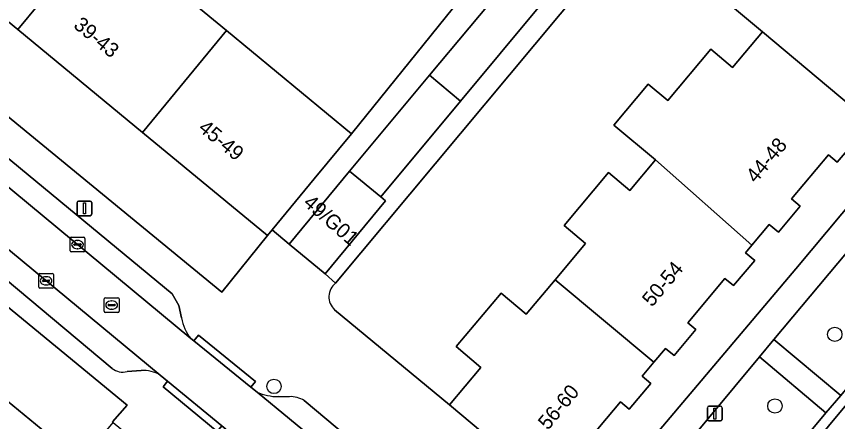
# Model space of a CAD drawing. Extents: x 162073 to 163043, y 381818 to 382561.
# Drawn here: x 162389.4 to 162445.3, y 382010.7 to 382038.3 of the extents above; entities that cross this region are included whole.
import ezdxf

# ---------------------------------------------------------------- set-up
doc = ezdxf.new("R2010")
doc.units = 0
for name, color, linetype in [('IMGEO_Boom', 7, 'Continuous'), ('IMGEO_Erf', 7, 'Continuous'), ('IMGEO_Groenvoorziening', 7, 'Continuous'), ('IMGEO_Kolk', 7, 'Continuous'), ('IMGEO_Lichtmast', 7, 'Continuous'), ('IMGEO_Muur', 7, 'Continuous'), ('IMGEO_Pand', 7, 'Continuous'), ('IMGEO_Pand_nummerreeks', 7, 'Continuous'), ('IMGEO_Parkeervlak_open', 7, 'Continuous'), ('IMGEO_Rijbaan_lokaal_open', 7, 'Continuous'), ('IMGEO_Rioolput', 7, 'Continuous'), ('IMGEO_Voetpad_open', 7, 'Continuous')]:
    doc.layers.add(name, color=color, linetype=linetype)

msp = doc.modelspace()

# ---------------------------------------------------------------- linework, layer by layer
at = {"layer": 'IMGEO_Boom'}
for centre in [(162445.113, 382016.654), (162406.926, 382013.109), (162441.036, 382011.77)]:
    msp.add_circle(centre, 0.489, dxfattribs=at)
at = {"layer": 'IMGEO_Erf'}
for points in [[(162352.681, 382096.404), (162344.316, 382086.382), (162352.799, 382079.379), (162361.282, 382072.376), (162369.765, 382065.374), (162378.248, 382058.371), (162386.731, 382051.368), (162395.214, 382044.365), (162403.697, 382037.363), (162412.215, 382030.331), (162420.1, 382040.13)], [(162372.518, 382051.429), (162364.035, 382058.432), (162355.552, 382065.434), (162347.069, 382072.437), (162338.586, 382079.44), (162335.334, 382075.475), (162336.332, 382074.657), (162403.368, 382019.529), (162406.485, 382023.389), (162397.967, 382030.421), (162389.484, 382037.423), (162381.001, 382044.426)], [(162328.967, 382067.842), (162327.721, 382066.46), (162325.676, 382064.03), (162334.188, 382057.024), (162342.701, 382050.017), (162351.213, 382043.011), (162359.726, 382036.004), (162368.238, 382028.998), (162376.75, 382021.992), (162385.263, 382014.985), (162393.775, 382007.979), (162395.976, 382010.646), (162395.928, 382010.685), (162396.934, 382011.836)]]:
    msp.add_lwpolyline(points, close=True, dxfattribs=at)
for points in [[(162428.079, 382004.082), (162442.455, 382021.119), (162463.688, 382046.554)], [(162430.078, 382030.919), (162432.415, 382033.705), (162433.745, 382032.589), (162436.679, 382036.087), (162438.155, 382034.848), (162440.187, 382037.271), (162431.473, 382044.558), (162411.121, 382020.146)], [(162411.056, 382018.337), (162418.871, 382011.858), (162421.01, 382014.407), (162419.325, 382015.822), (162422.385, 382019.469), (162424.102, 382018.029), (162426.069, 382020.373), (162428.148, 382022.851), (162426.677, 382024.084), (162429.699, 382027.686), (162431.157, 382026.462), (162432.906, 382028.547), (162430.078, 382030.919)], [(162446.763, 382030.152), (162445.282, 382028.386), (162444.683, 382028.888), (162442.168, 382025.889), (162442.753, 382025.398), (162441.27, 382023.631), (162440.652, 382024.15), (162439.465, 382022.734), (162439.032, 382022.218), (162439.657, 382021.694), (162438.217, 382019.977), (162437.629, 382020.47), (162435.095, 382017.448), (162435.653, 382016.98), (162434.164, 382015.206), (162433.582, 382015.694), (162432.791, 382014.752), (162431.999, 382013.808), (162432.595, 382013.308), (162431.121, 382011.552), (162430.522, 382012.054), (162428.022, 382009.073)]]:
    msp.add_lwpolyline(points, dxfattribs=at)
msp.add_arc((162411.854, 382019.214), 1.186, 128.1776, 227.7068, dxfattribs=at)
at = {"layer": 'IMGEO_Groenvoorziening'}
msp.add_lwpolyline([(162445.535, 382012.489), (162458.476, 382028.143), (162454.029, 382031.921), (162440.968, 382016.307)], close=True, dxfattribs=at)
msp.add_lwpolyline([(162435.113, 382000), (162444.509, 382011.307), (162439.982, 382015.116), (162429.679, 382002.718), (162432.908, 382000), (162433.186, 381999.766)], dxfattribs=at)
at = {"layer": 'IMGEO_Kolk'}
for p, q in [((162393.049, 382022.347), (162393.049, 382023.199)), ((162393.124, 382023.273), (162393.976, 382023.273)), ((162393.308, 382022.767), (162393.308, 382022.779)), ((162393.351, 382022.816), (162393.749, 382022.816)), ((162393.537, 382023.053), (162393.562, 382023.053)), ((162393.792, 382022.779), (162393.792, 382022.767)), ((162394.05, 382023.199), (162394.05, 382022.347)), ((162393.976, 382022.273), (162393.124, 382022.273)), ((162393.746, 382022.73), (162393.348, 382022.73)), ((162393.56, 382022.493), (162393.535, 382022.493)), ((162390.906, 382019.881), (162390.906, 382020.733)), ((162390.981, 382020.807), (162391.833, 382020.807)), ((162391.394, 382020.587), (162391.419, 382020.587)), ((162391.907, 382020.733), (162391.907, 382019.881)), ((162391.165, 382020.301), (162391.165, 382020.313)), ((162391.603, 382020.264), (162391.205, 382020.264)), ((162391.208, 382020.35), (162391.606, 382020.35)), ((162391.417, 382020.027), (162391.392, 382020.027)), ((162391.649, 382020.313), (162391.649, 382020.301)), ((162391.833, 382019.807), (162390.981, 382019.807))]:
    msp.add_line(p, q, dxfattribs=at)
for points in [[(162393.049, 382022.347), (162393.049, 382023.199)], [(162393.124, 382023.273), (162393.976, 382023.273)], [(162394.05, 382023.199), (162394.05, 382022.347)], [(162393.976, 382022.273), (162393.124, 382022.273)], [(162390.906, 382019.881), (162390.906, 382020.733)], [(162390.981, 382020.807), (162391.833, 382020.807)], [(162391.907, 382020.733), (162391.907, 382019.881)], [(162391.833, 382019.807), (162390.981, 382019.807)]]:
    msp.add_lwpolyline(points, dxfattribs=at)
for centre, radius, start, end in [((162393.126, 382023.197), 0.0765, 91.552, 178.448), ((162393.126, 382023.197), 0.0765, 91.552, 178.448), ((162393.348, 382022.776), 0.0403, 85.8775, 175.7526), ((162393.753, 382022.778), 0.0386, 1.7309, 96.639), ((162393.974, 382023.197), 0.0765, 1.552, 88.448), ((162393.974, 382023.197), 0.0765, 1.552, 88.448), ((162393.126, 382022.349), 0.0765, 181.552, 268.448), ((162393.126, 382022.349), 0.0765, 181.552, 268.448), ((162393.345, 382022.766), 0.0366, 178.938, 274.7102), ((162393.749, 382022.773), 0.043, 264.8664, 352.4533), ((162393.974, 382022.349), 0.0765, 271.552, 358.448), ((162393.974, 382022.349), 0.0765, 271.552, 358.448), ((162390.983, 382020.731), 0.0765, 91.552, 178.448), ((162390.983, 382020.731), 0.0765, 91.552, 178.448), ((162391.831, 382020.731), 0.0765, 1.552, 88.448), ((162391.831, 382020.731), 0.0765, 1.552, 88.448), ((162391.205, 382020.31), 0.0403, 85.8775, 175.7526), ((162391.202, 382020.3), 0.0366, 178.938, 274.7102), ((162391.606, 382020.307), 0.043, 264.8664, 352.4533), ((162391.61, 382020.312), 0.0386, 1.7309, 96.639), ((162390.983, 382019.883), 0.0765, 181.552, 268.448), ((162390.983, 382019.883), 0.0765, 181.552, 268.448), ((162391.831, 382019.883), 0.0765, 271.552, 358.448), ((162391.831, 382019.883), 0.0765, 271.552, 358.448)]:
    msp.add_arc(centre, radius, start, end, dxfattribs=at)
for centre, major_axis, ratio, start_param, end_param in [((162393.536, 382022.773), (-0.387, 0.002), 0.722429, 4.712389, 7.853982), ((162393.561, 382022.773), (-0.39, 0.002), 0.717154, 1.570796, 4.712389), ((162391.393, 382020.307), (-0.387, 0.002), 0.722429, 4.712389, 7.853982), ((162391.418, 382020.307), (-0.39, 0.002), 0.717154, 1.570796, 4.712389)]:
    msp.add_ellipse(centre, major_axis=major_axis, ratio=ratio, start_param=start_param, end_param=end_param, dxfattribs=at)
at = {"layer": 'IMGEO_Lichtmast'}
for p, q in [((162393.525, 382024.841), (162393.525, 382025.641)), ((162393.525, 382025.641), (162393.525, 382024.841)), ((162393.625, 382025.741), (162394.415, 382025.741)), ((162394.415, 382025.741), (162393.625, 382025.741)), ((162394.515, 382025.641), (162394.515, 382024.841)), ((162394.515, 382024.841), (162394.515, 382025.641)), ((162394.415, 382024.741), (162393.625, 382024.741)), ((162393.625, 382024.741), (162394.415, 382024.741)), ((162436.447, 382010.857), (162436.447, 382011.657)), ((162436.447, 382011.657), (162436.447, 382010.857)), ((162436.547, 382011.757), (162437.337, 382011.757)), ((162437.337, 382011.757), (162436.547, 382011.757)), ((162437.437, 382011.657), (162437.437, 382010.857)), ((162437.437, 382010.857), (162437.437, 382011.657)), ((162437.337, 382010.757), (162436.547, 382010.757)), ((162436.547, 382010.757), (162437.337, 382010.757))]:
    msp.add_line(p, q, dxfattribs=at)
for points in [[(162393.945, 382025.616), (162394.095, 382025.616), (162394.095, 382024.866), (162393.945, 382024.866), (162393.945, 382025.616)], [(162436.867, 382011.632), (162437.017, 382011.632), (162437.017, 382010.882), (162436.867, 382010.882), (162436.867, 382011.632)]]:
    msp.add_lwpolyline(points, dxfattribs=at)
for centre, start, end in [((162393.625, 382025.641), 90, 180), ((162393.625, 382025.641), 90, 180), ((162394.415, 382025.641), 0, 90), ((162394.415, 382025.641), 360, 90), ((162393.625, 382024.841), 180, 270), ((162393.625, 382024.841), 180, 270), ((162394.415, 382024.841), 270, 0), ((162394.415, 382024.841), 270, 0), ((162436.547, 382011.657), 90, 180), ((162436.547, 382011.657), 90, 180), ((162437.337, 382011.657), 0, 90), ((162437.337, 382011.657), 360, 90), ((162436.547, 382010.857), 180, 270), ((162436.547, 382010.857), 180, 270), ((162437.337, 382010.857), 270, 0), ((162437.337, 382010.857), 270, 0)]:
    msp.add_arc(centre, 0.1, start, end, dxfattribs=at)
at = {"layer": 'IMGEO_Muur'}
msp.add_lwpolyline([(162418.871, 382011.858), (162411.056, 382018.337)], dxfattribs=at)
msp.add_arc((162411.854, 382019.214), 1.186, 128.1776, 227.7068, dxfattribs=at)
at = {"layer": 'IMGEO_Pand'}
for points in [[(162381.001, 382044.426), (162389.484, 382037.423), (162395.214, 382044.365), (162386.731, 382051.368)], [(162447.3, 382045.77), (162445.238, 382043.312), (162443.737, 382044.571), (162441.797, 382042.258), (162434.583, 382048.291), (162434.446, 382048.406), (162431.329, 382044.679), (162431.473, 382044.558), (162440.187, 382037.271), (162446.937, 382031.626), (162447.733, 382032.574), (162448.308, 382032.092), (162449.816, 382033.89), (162449.21, 382034.398), (162451.7, 382037.366), (162452.284, 382036.876), (162453.838, 382038.728), (162453.287, 382039.19), (162454.063, 382040.114)], [(162403.697, 382037.363), (162395.214, 382044.365), (162389.484, 382037.423), (162397.967, 382030.421)], [(162425.028, 382039.045), (162422.917, 382040.802), (162417.517, 382034.312), (162419.629, 382032.555)], [(162403.697, 382037.363), (162397.967, 382030.421), (162406.485, 382023.389), (162406.809, 382023.782), (162409.668, 382027.246), (162412.215, 382030.331)], [(162446.763, 382030.152), (162446.139, 382030.675), (162446.937, 382031.626), (162440.187, 382037.271), (162438.155, 382034.848), (162436.679, 382036.087), (162433.745, 382032.589), (162432.415, 382033.705), (162430.078, 382030.919), (162432.906, 382028.547), (162439.465, 382022.734), (162440.652, 382024.15), (162441.27, 382023.631), (162442.753, 382025.398), (162442.168, 382025.889), (162444.683, 382028.888), (162445.282, 382028.386)], [(162419.629, 382032.555), (162417.517, 382034.312), (162412.076, 382027.772), (162414.195, 382026.023)], [(162432.791, 382014.752), (162433.582, 382015.694), (162434.164, 382015.206), (162435.653, 382016.98), (162435.095, 382017.448), (162437.629, 382020.47), (162438.217, 382019.977), (162439.657, 382021.694), (162439.032, 382022.218), (162439.465, 382022.734), (162432.906, 382028.547), (162431.157, 382026.462), (162429.699, 382027.686), (162426.677, 382024.084), (162428.148, 382022.851), (162426.069, 382020.373)], [(162414.521, 382025.754), (162414.195, 382026.023), (162412.076, 382027.772), (162407.966, 382022.794), (162410.411, 382020.776)], [(162432.791, 382014.752), (162426.069, 382020.373), (162424.102, 382018.029), (162422.385, 382019.469), (162419.325, 382015.822), (162421.01, 382014.407), (162418.871, 382011.858), (162425.617, 382006.198), (162426.521, 382007.275), (162427.105, 382006.785), (162428.61, 382008.58), (162428.022, 382009.073), (162430.522, 382012.054), (162431.121, 382011.552), (162432.595, 382013.308), (162431.999, 382013.808)], [(162393.775, 382007.979), (162385.263, 382014.985), (162379.401, 382007.864), (162379.928, 382007.43), (162381.423, 382006.2), (162385.89, 382002.524), (162387.927, 382000.91), (162390.598, 382004.119)]]:
    msp.add_lwpolyline(points, close=True, dxfattribs=at)
at = {"layer": 'IMGEO_Parkeervlak_open'}
for points in [[(162376.073, 382037.278), (162401.258, 382016.375)], [(162400.637, 382017.775), (162400.437, 382018.613), (162399.995, 382019.427), (162379.183, 382036.614)], [(162399.187, 382013.878), (162382.599, 382027.589)], [(162383.84, 382024.438), (162395.917, 382014.336)], [(162396.919, 382014.13), (162397.884, 382014.19)], [(162405.772, 382012.711), (162421.191, 382000), (162425.125, 381996.757), (162424.875, 381997.372), (162424.723, 381998.477)], [(162407.969, 382012.408), (162407.208, 382012.411)], [(162424.051, 381999.518), (162423.467, 382000), (162408.984, 382012.139)]]:
    msp.add_lwpolyline(points, dxfattribs=at)
for centre, radius, start, end in [((162403.469, 382018.193), 2.863, 188.4046, 219.4368), ((162396.607, 382015.15), 1.067, 229.7321, 287.0329), ((162398.024, 382011.896), 2.298, 59.5867, 93.4817), ((162407.221, 382016.058), 3.647, 246.597, 269.8027), ((162408.068, 382010.734), 1.677, 56.9153, 93.3976)]:
    msp.add_arc(centre, radius, start, end, dxfattribs=at)
at = {"layer": 'IMGEO_Rijbaan_lokaal_open'}
for points in [[(162325.81, 382074.32), (162331.509, 382069.587), (162331.717, 382069.413), (162343.987, 382059.377), (162350.243, 382054.26), (162366.977, 382040.479), (162367.112, 382040.363), (162382.599, 382027.589), (162399.187, 382013.878), (162399.687, 382013.465), (162403.386, 382010.41), (162403.637, 382010.203), (162415.991, 382000), (162423.494, 381993.957)], [(162425.57, 381996.39), (162425.125, 381996.757), (162421.191, 382000), (162405.772, 382012.711), (162405.36, 382013.046), (162401.469, 382016.204), (162401.258, 382016.375), (162376.073, 382037.278)], [(162451.206, 382018.23), (162436.039, 382000), (162435.64, 381999.521), (162434.908, 381998.64), (162433.772, 381997.208), (162425.256, 381985.484), (162424.432, 381984.511), (162424.221, 381984.234), (162413.587, 381971.374)]]:
    msp.add_lwpolyline(points, dxfattribs=at)
at = {"layer": 'IMGEO_Rioolput'}
for p, q in [((162395.374, 382018.227), (162395.374, 382019.079)), ((162395.449, 382019.153), (162396.301, 382019.153)), ((162395.862, 382018.933), (162395.887, 382018.933)), ((162396.375, 382019.079), (162396.375, 382018.227)), ((162395.633, 382018.647), (162395.633, 382018.659)), ((162396.071, 382018.61), (162395.673, 382018.61)), ((162395.676, 382018.696), (162396.074, 382018.696)), ((162395.885, 382018.373), (162395.86, 382018.373)), ((162396.117, 382018.659), (162396.117, 382018.647)), ((162396.301, 382018.153), (162395.449, 382018.153))]:
    msp.add_line(p, q, dxfattribs=at)
for points in [[(162395.374, 382018.227), (162395.374, 382019.079)], [(162395.449, 382019.153), (162396.301, 382019.153)], [(162396.375, 382019.079), (162396.375, 382018.227)], [(162396.301, 382018.153), (162395.449, 382018.153)]]:
    msp.add_lwpolyline(points, dxfattribs=at)
for centre, radius, start, end in [((162395.451, 382019.077), 0.0765, 91.552, 178.448), ((162395.451, 382019.077), 0.0765, 91.552, 178.448), ((162396.299, 382019.077), 0.0765, 1.552, 88.448), ((162396.299, 382019.077), 0.0765, 1.552, 88.448), ((162395.673, 382018.656), 0.0403, 85.8775, 175.7526), ((162395.67, 382018.646), 0.0366, 178.938, 274.7102), ((162396.074, 382018.653), 0.043, 264.8664, 352.4533), ((162396.078, 382018.658), 0.0386, 1.7309, 96.639), ((162395.451, 382018.229), 0.0765, 181.552, 268.448), ((162395.451, 382018.229), 0.0765, 181.552, 268.448), ((162396.299, 382018.229), 0.0765, 271.552, 358.448), ((162396.299, 382018.229), 0.0765, 271.552, 358.448)]:
    msp.add_arc(centre, radius, start, end, dxfattribs=at)
for centre, major_axis, ratio, start_param, end_param in [((162395.861, 382018.653), (-0.387, 0.002), 0.722429, 4.712389, 7.853982), ((162395.886, 382018.653), (-0.39, 0.002), 0.717154, 1.570796, 4.712389)]:
    msp.add_ellipse(centre, major_axis=major_axis, ratio=ratio, start_param=start_param, end_param=end_param, dxfattribs=at)
at = {"layer": 'IMGEO_Voetpad_open'}
for points in [[(162411.121, 382020.146), (162410.411, 382020.776), (162407.966, 382022.794), (162406.809, 382023.782), (162406.485, 382023.389), (162403.368, 382019.529), (162336.332, 382074.657), (162335.334, 382075.475), (162333.91, 382076.644), (162324.056, 382084.724), (162318.358, 382089.424)], [(162329.99, 382069.855), (162328.782, 382069.262), (162328.629, 382069.072), (162326.969, 382067.09), (162327.721, 382066.46), (162328.967, 382067.842), (162396.934, 382011.836), (162395.928, 382010.685), (162395.976, 382010.646), (162397.162, 382009.667), (162397.449, 382010.007), (162400.008, 382007.893), (162399.729, 382007.556), (162400.283, 382007.107), (162400.692, 382007.517)], [(162468.435, 382045.974), (162467.546, 382046.701), (162466.763, 382047.35), (162465.332, 382048.537), (162463.688, 382046.554), (162442.455, 382021.119), (162428.079, 382004.082), (162424.051, 381999.518)], [(162433.186, 381999.766), (162432.908, 382000), (162429.679, 382002.718), (162439.982, 382015.116), (162440.968, 382016.307), (162454.029, 382031.921), (162455.085, 382033.133), (162465.198, 382045.303), (162469.187, 382042.076)], [(162425.028, 382039.045), (162419.629, 382032.555), (162414.195, 382026.023), (162414.521, 382025.754), (162410.411, 382020.776), (162411.121, 382020.146), (162431.473, 382044.558)], [(162420.1, 382040.13), (162412.215, 382030.331), (162409.668, 382027.246), (162406.809, 382023.782), (162407.966, 382022.794), (162412.076, 382027.772), (162417.517, 382034.312), (162422.917, 382040.802)], [(162379.183, 382036.614), (162399.995, 382019.427), (162400.437, 382018.613), (162400.637, 382017.775)], [(162395.917, 382014.336), (162383.84, 382024.438)], [(162425.617, 382006.198), (162418.871, 382011.858), (162411.056, 382018.337)], [(162401.258, 382016.375), (162401.469, 382016.204), (162401.782, 382016.593), (162405.673, 382013.435), (162405.36, 382013.046), (162405.772, 382012.711)], [(162397.884, 382014.19), (162396.919, 382014.13)], [(162399.37, 382013.079), (162399.687, 382013.465), (162399.187, 382013.878)], [(162403.637, 382010.203), (162403.386, 382010.41), (162403.069, 382010.024), (162399.37, 382013.079)], [(162407.208, 382012.411), (162407.969, 382012.408)], [(162408.984, 382012.139), (162423.467, 382000), (162424.051, 381999.518), (162428.079, 382004.082), (162425.617, 382006.198)]]:
    msp.add_lwpolyline(points, dxfattribs=at)
for points in [[(162452.561, 382019.851), (162455.794, 382023.718), (162457.718, 382026.02), (162460.182, 382028.967), (162468.907, 382039.601), (162469.59, 382040.422), (162469.268, 382040.671), (162467.142, 382038.068), (162459.532, 382029.275), (162458.476, 382028.143), (162445.535, 382012.489), (162444.509, 382011.307), (162435.113, 382000), (162435.64, 381999.521), (162436.039, 382000), (162451.206, 382018.23)], [(162405.36, 382013.046), (162405.673, 382013.435), (162401.782, 382016.593), (162401.469, 382016.204)], [(162440.968, 382016.307), (162439.982, 382015.116), (162444.509, 382011.307), (162445.535, 382012.489)], [(162403.386, 382010.41), (162399.687, 382013.465), (162399.37, 382013.079), (162403.069, 382010.024)]]:
    msp.add_lwpolyline(points, close=True, dxfattribs=at)
for centre, radius, start, end in [((162411.854, 382019.214), 1.186, 128.1776, 227.7068), ((162403.469, 382018.193), 2.863, 188.4046, 219.4368), ((162396.607, 382015.15), 1.067, 229.7321, 287.0329), ((162398.024, 382011.896), 2.298, 59.5867, 93.4817), ((162407.221, 382016.058), 3.647, 246.597, 269.8027), ((162408.068, 382010.734), 1.677, 56.9153, 93.3976)]:
    msp.add_arc(centre, radius, start, end, dxfattribs=at)

# ---------------------------------------------------------------- texts
at = {"layer": 'IMGEO_Pand_nummerreeks'}
for s, rotation, p in [('39-43', 320.4601, (162393.212, 382037.613)), ('45-49', 320.4601, (162401.71, 382030.598)), ('44-48', 50.0192, (162439.732, 382026.906)), ('49/G01', 318.6496, (162408.856, 382025.519)), ('50-54', 50.0196, (162432.667, 382018.474)), ('56-60', 50.0153, (162425.579, 382010.081))]:
    msp.add_text(s, height=1, rotation=rotation, dxfattribs=at).set_placement(p)

doc.saveas('drawing.dxf')
